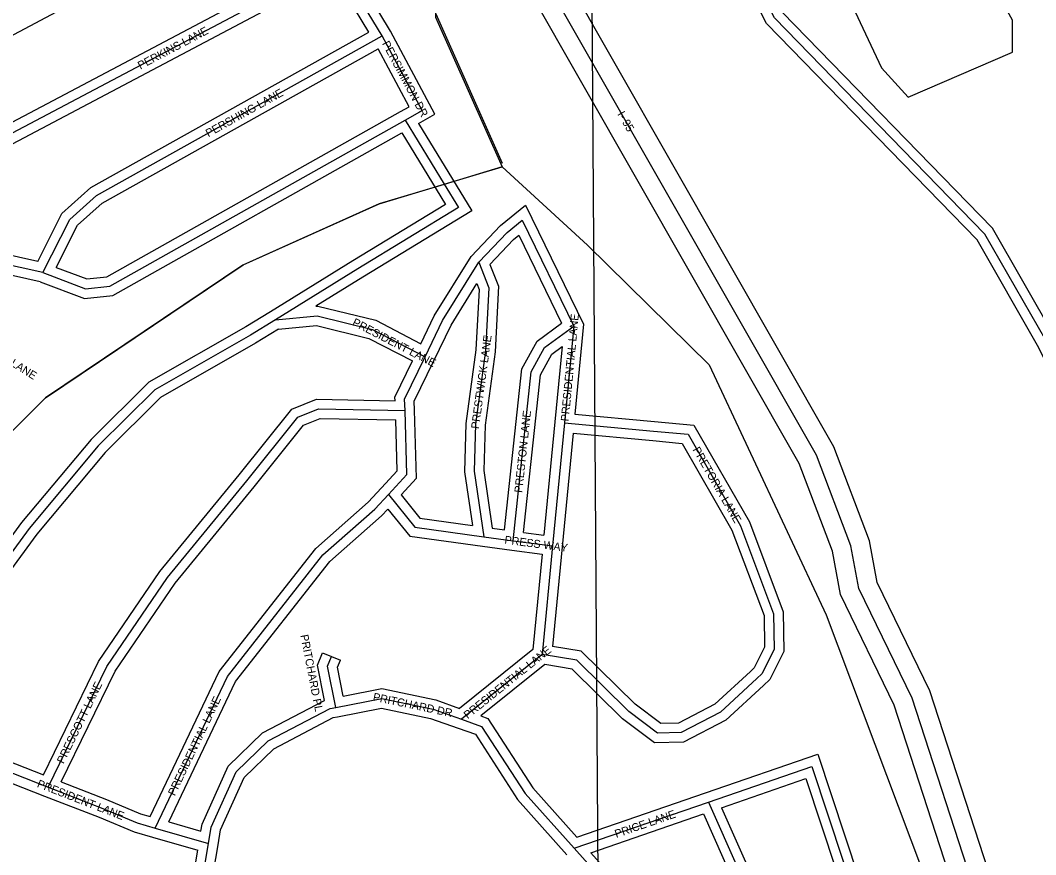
# Model space of a CAD drawing. Extents: x 457167 to 656239, y 1787309 to 1969297.
# Drawn here: x 588088 to 591261, y 1889599 to 1892207 of the extents above; entities that cross this region are included whole.
import ezdxf

# ---------------------------------------------------------------- set-up
doc = ezdxf.new("R2010")
doc.units = 0
for name, color, linetype in [('Level 1', 7, 'Continuous'), ('Level 13', 7, 'Continuous'), ('Level 14', 7, 'Continuous'), ('Level 31', 7, 'Continuous'), ('Level 32', 7, 'Continuous'), ('Level 34', 7, 'Continuous'), ('Level 5', 7, 'Continuous'), ('Level 8', 7, 'Continuous')]:
    doc.layers.add(name, color=color, linetype=linetype)

msp = doc.modelspace()

# ---------------------------------------------------------------- linework, layer by layer
at = {"layer": 'Level 1'}
msp.add_line((589867.16, 1893260.646), (589905.567, 1887744.496), dxfattribs=at)
at = {"layer": 'Level 13'}
msp.add_lwpolyline([(592750.792, 1884323.056), (592276.567, 1885818.06), (592268.454, 1885909.711), (592177.212, 1886118.233), (591679.249, 1887652.924), (591314.404, 1888720.476), (591297.767, 1888845.597), (591272.671, 1888862.368), (590874.737, 1890088.531), (590708.377, 1890430.646), (590683.489, 1890564.146), (590575.862, 1890847.61), (589387.359, 1892930.843)], dxfattribs=at)
at = {"layer": 'Level 14'}
for points in [[(592807.984, 1884341.198), (592335.753, 1885829.917), (592327.357, 1885924.774), (592233.369, 1886139.571), (591736.176, 1887671.886), (591373.1, 1888734.266), (591353.668, 1888880.406), (591323.317, 1888900.69), (590930.519, 1890111.019), (590765.878, 1890449.602), (590741.488, 1890580.422), (590630.296, 1890873.281), (589439.475, 1892960.576)], [(592693.599, 1884304.915), (592217.381, 1885806.202), (592209.552, 1885894.648), (592121.054, 1886096.896), (591622.322, 1887633.961), (591255.709, 1888706.687), (591241.867, 1888810.788), (591222.026, 1888824.047), (590818.954, 1890066.042), (590650.876, 1890411.689), (590625.489, 1890547.869), (590521.429, 1890821.94), (589335.244, 1892901.111)]]:
    msp.add_lwpolyline(points, dxfattribs=at)
at = {"layer": 'Level 31'}
for p, q in [((589219.02, 1892158.776), (589077.611, 1892392.126)), ((589291.052, 1891895.372), (589413.124, 1891694.422)), ((588159.029, 1891418.521), (588008.989, 1891451.888)), ((589817.477, 1891251.146), (589788.634, 1890949.014)), ((589788.634, 1890949.014), (589751.376, 1890563.987)), ((589788.634, 1890949.014), (590066.852, 1890923.061)), ((589536.447, 1890592.737), (589628.014, 1890580.209)), ((589628.014, 1890580.209), (589751.376, 1890563.987)), ((589751.376, 1890563.987), (589718.651, 1890225.134)), ((589718.651, 1890225.134), (589466.732, 1890022.313)), ((589818.383, 1889618.769), (590238.752, 1889763.474)), ((588510.136, 1889682.227), (588676.694, 1889634.286))]:
    msp.add_line(p, q, dxfattribs=at)
for points in [[(591860.933, 1890092.988), (591293.293, 1891204.895), (591102.114, 1891538.688), (590444.392, 1892215.127), (589979.165, 1893115.963), (589654.422, 1893433.276), (589506.435, 1893543.725)], [(587875.911, 1891543.771), (587934.428, 1891718.936), (588026.228, 1891835.496), (589077.611, 1892392.126)], [(588159.029, 1891418.521), (588242.652, 1891584.914), (588326.106, 1891659.671), (589219.02, 1892158.776)], [(589291.052, 1891895.372), (589343.577, 1891925.096), (589219.02, 1892158.776)], [(588159.029, 1891418.521), (588292.501, 1891368.093), (588367.568, 1891376.32), (589291.052, 1891895.372)], [(589413.124, 1891694.422), (589457.515, 1891621.615), (589142.976, 1891429.817), (588885.417, 1891270.646)], [(589520.493, 1891450.591), (589609.066, 1891543.887), (589656.2, 1891581.984), (589817.477, 1891251.146)], [(589353.324, 1891155.253), (589407.909, 1891268.974), (589520.493, 1891450.591)], [(589520.493, 1891450.591), (589552.15, 1891370.896), (589541.939, 1891173.823), (589510.681, 1890944.423), (589506.602, 1890797.519), (589536.447, 1890592.737)], [(588885.417, 1891270.646), (589016.144, 1891283.501), (589188.429, 1891241.006), (589353.324, 1891155.253)], [(588885.417, 1891270.646), (588808.054, 1891223.151), (588508.492, 1891051.696), (588331.356, 1890876.381), (588115.907, 1890618.957), (587959.369, 1890405.425), (587860.631, 1890150.332), (587821.579, 1890012.221), (587809.386, 1889953.334), (588175.17, 1889810.114)], [(589628.014, 1890580.209), (589684.61, 1891108.111), (589726.087, 1891184.037), (589817.477, 1891251.146)], [(589290.374, 1890987.366), (589289.165, 1891022.641), (589353.324, 1891155.253)], [(588175.17, 1889810.114), (588358.404, 1890187.6), (588547.814, 1890465.801), (588795.78, 1890767.17), (588955.148, 1890966.154), (589019.752, 1890992.219), (589290.374, 1890987.366)], [(589238.701, 1890724.911), (589296.056, 1890786.991), (589290.374, 1890987.366)], [(590066.852, 1890923.061), (590174.641, 1890913.051), (590338.867, 1890626.576), (590442.056, 1890352.207), (590444.085, 1890240.566), (590405.469, 1890164.271), (590389.859, 1890149.39)], [(588510.136, 1889682.227), (588735.52, 1890155.638), (589033.874, 1890535.826), (589195.687, 1890679.171), (589238.701, 1890724.911)], [(589238.701, 1890724.911), (589321.201, 1890622.216), (589536.447, 1890592.737)], [(590389.859, 1890149.39), (590275.822, 1890044.501), (590152.634, 1889980.72), (590079.484, 1889978.305), (589989.287, 1890046.466), (589826.745, 1890206.758), (589718.651, 1890225.134)], [(589073.723, 1890059.386), (589048.513, 1890188.524), (589060.651, 1890217.957)], [(589073.723, 1890059.386), (589217.519, 1890087.49), (589378.06, 1890053.746), (589466.732, 1890022.313)], [(588676.694, 1889634.286), (588685.056, 1889685.181), (588762.331, 1889858.132), (588862.365, 1889954.678), (589056.225, 1890056.146), (589073.723, 1890059.386)], [(589466.732, 1890022.313), (589529.661, 1890000.017), (589665.717, 1889789.953), (589818.383, 1889618.769)], [(590238.752, 1889763.474), (590561.426, 1889874.901), (590806.908, 1889131.553), (590912.92, 1888830.636), (591105.557, 1888414.295), (591014.022, 1887903.181), (591010.787, 1887508.637), (590995.323, 1887032.298), (590699.802, 1887001.911), (590632.047, 1886996.211)], [(588175.17, 1889810.114), (588346.146, 1889743.619), (588453.874, 1889698.694), (588510.136, 1889682.227)], [(590238.752, 1889763.474), (590523.208, 1889121.873), (590595.504, 1889000.653), (590649.957, 1888859.101), (590721.911, 1888722.973), (590767.798, 1888593.436), (590745.83, 1888399.293), (590765.717, 1888313.802), (590668.164, 1887458.333), (590632.047, 1886996.211)], [(588536.472, 1889124.357), (588641.976, 1889429.621), (588676.694, 1889634.286)], [(589818.383, 1889618.769), (590146.887, 1889250.906), (590395.997, 1888943.188), (590505.953, 1888715.719)]]:
    msp.add_lwpolyline(points, dxfattribs=at)
at = {"layer": 'Level 32'}
for p, q in [((589245.107, 1892173.617), (589103.722, 1892406.926)), ((589177.259, 1892169.801), (589066.627, 1892352.364)), ((589332.758, 1891884.501), (589438.764, 1891709.997)), ((589280.471, 1891855.009), (589387.485, 1891678.846)), ((588142.723, 1891452.881), (588021.217, 1891479.901)), ((588150.429, 1891389.699), (588025.719, 1891417.433)), ((589848.145, 1891256.701), (589821.358, 1890976.091)), ((589781.247, 1891187.321), (589758.77, 1890951.865)), ((589821.357, 1890976.091), (590069.639, 1890952.932)), ((589758.774, 1890951.904), (589724.506, 1890597.779)), ((589815.617, 1890916.366), (589781.238, 1890561.096)), ((589815.617, 1890916.366), (590064.067, 1890893.191)), ((589562.879, 1890619.4), (589601.478, 1890614.119)), ((589660.966, 1890606.134), (589724.506, 1890597.779)), ((589532.38, 1890563.013), (589623.947, 1890550.485)), ((589624.103, 1890550.464), (589718.729, 1890538.021)), ((589781.239, 1890561.102), (589751.197, 1890250.031)), ((589718.729, 1890538.021), (589690.004, 1890240.584)), ((589032.916, 1890229.395), (589088.386, 1890206.52)), ((589690.004, 1890240.584), (589460.967, 1890056.186)), ((589726.943, 1890193.292), (589527.405, 1890032.644)), ((589827.489, 1889653.631), (590228.988, 1889791.841)), ((589870.82, 1889605.09), (590222.486, 1889726.146)), ((588552.43, 1889701.271), (588652.563, 1889672.451)), ((588501.839, 1889653.396), (588642.634, 1889612.871))]:
    msp.add_line(p, q, dxfattribs=at)
for points in [[(591887.653, 1890106.628), (591319.684, 1891219.179), (591126.265, 1891556.886), (590469.004, 1892232.85), (590003.597, 1893134.035), (589673.963, 1893456.126), (589524.379, 1893567.768)], [(591834.213, 1890079.347), (591266.901, 1891190.611), (591077.964, 1891520.49), (590419.779, 1892197.406), (589954.734, 1893097.892), (589634.881, 1893410.426), (589488.492, 1893519.681)], [(587710.033, 1891938.936), (587739.56, 1891988.42), (588923.812, 1892618.681)], [(587854.318, 1891573.811), (587907.628, 1891733.396), (588006.585, 1891859.042), (589037.069, 1892404.606)], [(587911.509, 1891555.647), (587961.227, 1891704.477), (588045.871, 1891811.95), (589066.627, 1892352.364)], [(588142.722, 1891452.881), (588218.399, 1891603.467), (588308.566, 1891684.236), (589177.259, 1892169.801)], [(589332.758, 1891884.501), (589383.811, 1891913.392), (589245.106, 1892173.617)], [(588200.794, 1891434.811), (588266.904, 1891566.361), (588343.647, 1891635.106), (589206.943, 1892117.655)], [(589276.277, 1891921.482), (589303.343, 1891936.799), (589206.943, 1892117.655)], [(588200.794, 1891434.811), (588296.379, 1891398.698), (588358.209, 1891405.475), (589276.353, 1891921.526)], [(588150.429, 1891389.699), (588288.624, 1891337.488), (588376.926, 1891347.165), (589280.47, 1891855.009)], [(589438.739, 1891710.039), (589498.747, 1891611.618), (589158.671, 1891404.25), (589011.292, 1891313.168)], [(589387.509, 1891678.805), (589416.284, 1891631.611), (589127.28, 1891455.386), (588869.645, 1891296.167)], [(589496.617, 1891469.013), (589588.671, 1891565.976), (589666.652, 1891629.007), (589848.144, 1891256.701)], [(589555.454, 1891443.842), (589629.462, 1891521.797), (589645.748, 1891534.961), (589779.539, 1891260.508)], [(589339.684, 1891196.161), (589381.56, 1891283.411), (589496.617, 1891469.014)], [(589555.454, 1891443.842), (589582.45, 1891375.886), (589571.835, 1891171.016), (589540.624, 1890941.974), (589536.664, 1890799.279), (589562.879, 1890619.401)], [(589380.37, 1891142.271), (589434.256, 1891254.538), (589514.605, 1891384.151)], [(589514.606, 1891384.151), (589521.851, 1891365.908), (589512.044, 1891176.629), (589480.737, 1890946.872), (589476.541, 1890795.76), (589501.01, 1890627.87)], [(589011.292, 1891313.168), (589018.329, 1891313.861), (589199.093, 1891269.276), (589339.684, 1891196.162)], [(588869.72, 1891296.214), (588792.751, 1891248.959), (588490.181, 1891075.781), (588309.253, 1890896.716), (588092.282, 1890637.472), (587932.824, 1890419.96), (587832.146, 1890159.85), (587792.419, 1890019.354), (587774.875, 1889934.628), (588164.233, 1889782.178)], [(588895.228, 1891241.465), (588823.357, 1891197.343), (588526.804, 1891027.609), (588353.459, 1890856.048), (588139.531, 1890600.441), (587985.912, 1890390.891), (587889.117, 1890140.815), (587850.739, 1890005.089), (587843.896, 1889972.04), (588160.29, 1889848.158)], [(588895.228, 1891241.465), (589013.957, 1891253.141), (589177.767, 1891212.736), (589313.625, 1891142.082)], [(589601.478, 1890614.12), (589655.418, 1891117.251), (589702.956, 1891204.271), (589779.539, 1891260.508)], [(589660.966, 1890606.134), (589713.803, 1891098.971), (589749.219, 1891163.803), (589781.247, 1891187.321)], [(589259.309, 1891017.927), (589258.928, 1891029.028), (589313.626, 1891142.083)], [(589320.357, 1890988.392), (589319.402, 1891016.253), (589380.329, 1891142.187)], [(588160.29, 1889848.158), (588332.373, 1890202.672), (588523.783, 1890483.811), (588772.488, 1890786.078), (588936.64, 1890991.037), (589014.187, 1891022.325), (589259.309, 1891017.927)], [(589278.282, 1890723.542), (589326.39, 1890775.615), (589320.363, 1890988.216)], [(588216.366, 1889826.281), (588384.436, 1890172.526), (588571.847, 1890447.79), (588819.072, 1890748.261), (588973.655, 1890941.27), (589025.316, 1890962.113), (589261.199, 1890957.881)], [(589216.666, 1890745.27), (589265.721, 1890798.366), (589261.198, 1890957.883)], [(590069.626, 1890952.934), (590192.923, 1890941.483), (590366.096, 1890639.398), (590471.957, 1890357.926), (590474.215, 1890233.664), (590429.906, 1890146.117), (590410.367, 1890127.49)], [(590064.079, 1890893.19), (590156.359, 1890884.62), (590311.637, 1890613.752), (590412.155, 1890346.49), (590413.954, 1890247.469), (590381.034, 1890182.425), (590369.354, 1890171.288)], [(588494.035, 1889718.198), (588709.864, 1890171.54), (589011.95, 1890556.483), (589174.769, 1890700.721), (589216.666, 1890745.27)], [(589278.283, 1890723.543), (589337.108, 1890650.318), (589501.009, 1890627.871)], [(588552.431, 1889701.271), (588761.176, 1890139.736), (589055.799, 1890515.169), (589216.604, 1890657.621), (589236.921, 1890679.224)], [(589236.921, 1890679.224), (589305.294, 1890594.113), (589532.376, 1890563.014)], [(589038.944, 1890080.963), (589017.341, 1890191.626), (589032.916, 1890229.395)], [(590369.354, 1890171.288), (590258.466, 1890069.298), (590144.865, 1890010.481), (590089.104, 1890008.64), (590008.948, 1890069.211), (589841.085, 1890234.751), (589751.196, 1890250.031)], [(589097.419, 1890094.585), (589079.685, 1890185.421), (589088.386, 1890206.52)], [(590410.367, 1890127.49), (590293.179, 1890019.704), (590160.404, 1889950.959), (590069.865, 1889947.97), (589969.626, 1890023.721), (589812.405, 1890178.765), (589726.943, 1890193.293)], [(589097.419, 1890094.585), (589217.735, 1890118.101), (589386.194, 1890082.692), (589460.967, 1890056.186)], [(588652.563, 1889672.451), (588656.082, 1889693.875), (588737.313, 1889875.681), (588844.634, 1889979.258), (589038.944, 1890080.963)], [(589079.477, 1890029.942), (589217.303, 1890056.879), (589369.927, 1890024.799), (589456.709, 1889994.036)], [(588706.299, 1889629.423), (588714.029, 1889676.486), (588787.349, 1889840.584), (588880.097, 1889930.097), (589066.133, 1890027.47), (589079.477, 1890029.942)], [(589527.405, 1890032.644), (589549.294, 1890024.889), (589689.643, 1889808.199), (589827.489, 1889653.631)], [(589456.714, 1889994.035), (589510.027, 1889975.146), (589641.791, 1889771.707), (589795.993, 1889598.801)], [(590228.959, 1889791.831), (590580.378, 1889913.185), (590835.303, 1889141.242), (590940.744, 1888841.946), (591136.754, 1888418.311), (591044, 1887900.393), (591040.784, 1887508.027), (591024.457, 1887005.136), (590702.594, 1886972.039), (590634.562, 1886966.316)], [(588216.367, 1889826.281), (588357.359, 1889771.447), (588463.892, 1889727.021), (588494.035, 1889718.198)], [(590279.415, 1889745.776), (590542.474, 1889836.618), (590778.514, 1889121.865), (590885.097, 1888819.328), (591074.36, 1888410.278), (590984.043, 1887905.968), (590980.791, 1887509.247), (590966.189, 1887059.461), (590697.01, 1887031.781), (590664.707, 1887029.064)], [(588164.296, 1889782.153), (588334.934, 1889715.79), (588443.858, 1889670.366), (588501.709, 1889653.435)], [(590222.486, 1889726.146), (590496.514, 1889108.061), (590568.425, 1888987.488), (590622.599, 1888846.662), (590694.364, 1888710.89), (590737.21, 1888589.938), (590715.439, 1888397.53), (590735.322, 1888312.053), (590638.296, 1887461.203), (590604.13, 1887024.023)], [(590279.415, 1889745.776), (590549.9, 1889135.686), (590622.584, 1889013.818), (590677.315, 1888871.541), (590749.458, 1888735.056), (590798.386, 1888596.936), (590776.222, 1888401.056), (590796.111, 1888315.551), (590698.032, 1887455.463), (590664.707, 1887029.064)], [(588574.749, 1889143.261), (588671.14, 1889422.161), (588706.273, 1889629.269)], [(588508.173, 1889134.315), (588612.812, 1889437.08), (588642.634, 1889612.871)], [(589870.819, 1889605.09), (590169.747, 1889270.348), (590421.498, 1888959.368), (590532.963, 1888728.776)]]:
    msp.add_lwpolyline(points, dxfattribs=at)
at = {"layer": 'Level 5'}
for p, q in [((589595.262, 1891759.316), (589387.373, 1892226.386)), ((589413.124, 1891694.422), (589593.534, 1891749.371)), ((587918.393, 1890778.958), (588166.899, 1891026.503))]:
    msp.add_line(p, q, dxfattribs=at)
msp.add_lwpolyline([(591063.193, 1892432.999), (590879.829, 1892491.55), (590771.429, 1892458.328), (590637.948, 1892358.426), (590779.334, 1892058.149), (590862.606, 1891966.387), (591187.879, 1892107.742), (591187.978, 1892207.785), (591063.193, 1892432.999)], close=True, dxfattribs=at)
for points in [[(589593.534, 1891749.371), (589860.223, 1891503.8), (590240.538, 1891130.391), (590605.829, 1890348.281), (591095.849, 1889047.043), (591395.322, 1888067.967), (591769.498, 1886873.49), (592049.55, 1886047.907), (592388.467, 1884856.408), (592753.095, 1883621.231), (592578.312, 1882969.164), (592281.913, 1882073.67), (592236.638, 1881641.383)], [(588166.899, 1891026.503), (588784.282, 1891442.469), (589209.806, 1891633.335), (589413.124, 1891694.422)]]:
    msp.add_lwpolyline(points, dxfattribs=at)
at = {"layer": 'Level 8'}
msp.add_lwpolyline([(591422.878, 1893864.066), (591080.87, 1894115.07), (590955.868, 1894173.071), (590855.866, 1894182.071), (590705.865, 1894099.068), (590555.864, 1894065.066), (589537.856, 1893575.049), (589506.856, 1893544.048), (589479.856, 1893517.047), (589412.858, 1893342.043), (589453.862, 1893075.036), (589386.863, 1892931.033), (589369.866, 1892692.026), (589394.867, 1892658.026), (589385.873, 1892217.016), (589593.882, 1891749.006), (589412.88, 1891694.003), (589209.878, 1891633.001), (588783.874, 1891441.994), (588166.872, 1891026.981), (587918.872, 1890778.973), (587840.872, 1890701.971), (587656.874, 1890360.961), (587238.884, 1889243.932)], dxfattribs=at)

# ---------------------------------------------------------------- texts
at = {"layer": 'Level 34'}
for s, rotation, p in [('PERKINS LANE', 27.897281, (588463.405, 1892052.807)), ('PERSIMMON DR', 298.057922, (589217.824, 1892134.449)), ('PERSHING LANE', 29.202925, (588675.977, 1891840.916)), ('I- 95', 299.704725, (589953.039, 1891914.084)), ('PRESIDENT LANE', 332.523233, (589123.244, 1891255.231)), ('PRESIDENTIAL LANE', 84.546122, (589801.534, 1890952.629)), ('PEBBLE LANE', 327.819783, (587938.138, 1891203.15)), ('PRESTWICK LANE', 82.239753, (589521.153, 1890928.703)), ('PRESTON LANE', 83.879842, (589656.551, 1890729.148)), ('PRETORIA LANE', 299.823478, (590187.875, 1890864.835)), ('PRESS WAY', 352.508608, (589600.004, 1890571.285)), ('PRITCHARD PL', 281.045114, (588963.111, 1890284.657)), ('PRESIDENTIAL LANE', 38.837008, (589486.083, 1890021.846)), ('PRESCOTT LANE', 64.106758, (588223.565, 1889881.195)), ('PRITCHARD DR', 348.129389, (589188.418, 1890080.835)), ('PRESIDENTIAL LANE', 64.540586, (588570.954, 1889780.898)), ('PRESIDENT LANE', 338.747858, (588138.564, 1889810.94)), ('PRICE LANE', 18.9946, (589950.439, 1889651.008))]:
    msp.add_text(s, height=25, rotation=rotation, dxfattribs=at).set_placement(p)

doc.saveas('drawing.dxf')
